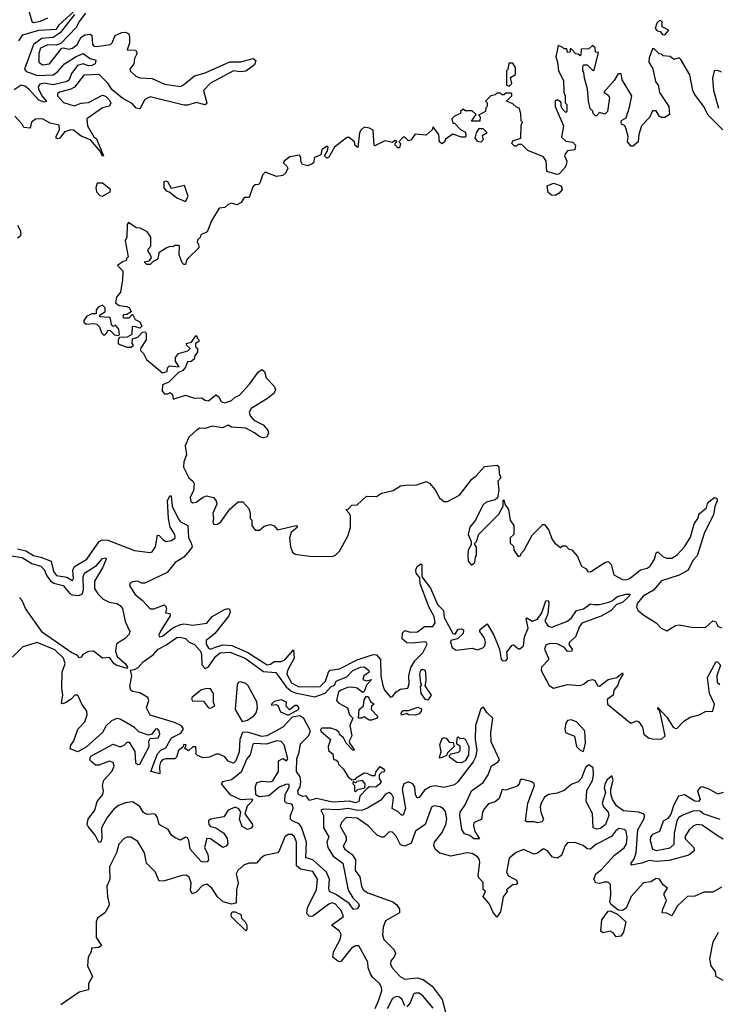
# Model space of a CAD drawing. Extents: x 2472589 to 2662339, y 701009 to 849030.
# Tile 333 of 406: x 2608467 to 2612417, y 740838 to 746405. Entities that reach past the tile are written whole.
import ezdxf

# ---------------------------------------------------------------- set-up
doc = ezdxf.new("R2010")
doc.units = 0

msp = doc.modelspace()

# ---------------------------------------------------------------- linework, layer by layer
at = {"layer": '0CON05XD'}
for points in [[(2608838.6, 746441.4), (2608803.2, 746395), (2608787, 746363), (2608699.4, 746270.6), (2608675, 746261.9), (2608625, 746262.7), (2608585, 746244.3), (2608573.9, 746213.9), (2608574.2, 746165), (2608595, 746149.2), (2608635, 746155.8), (2608705, 746243.3), (2608715, 746246.2), (2608745, 746238.9), (2608765, 746244.6), (2608792.2, 746265), (2608814.6, 746305.4), (2608835, 746318.5), (2608865, 746322.5), (2608875, 746316.7), (2608877.8, 746265), (2608886.2, 746255), (2608902.6, 746252.6), (2608980, 746265), (2608990, 746275), (2609006.7, 746315), (2609045, 746332.5), (2609064.1, 746334.1), (2609083.3, 746325), (2609086.9, 746306.9), (2609086.9, 746273.1), (2609074.3, 746234.3), (2609122, 746232), (2609130.8, 746215), (2609116, 746185), (2609112, 746155), (2609088.8, 746125), (2609092, 746115), (2609124.2, 746085), (2609145, 746075.6), (2609215, 746071.8), (2609285, 746040), (2609375, 746028.2), (2609393.6, 746036.4), (2609455, 746087.1), (2609515, 746105.4), (2609654, 746166), (2609716.8, 746166.8), (2609785.8, 746185.8), (2609801.2, 746175), (2609795, 746150), (2609745, 746113.8), (2609715, 746110), (2609674.7, 746115.3), (2609545, 746045.5), (2609506.2, 746005), (2609523.8, 745935), (2609515.7, 745924.3), (2609465, 745937.3), (2609418.2, 745921.8), (2609395, 745920.9), (2609205, 745969.7), (2609175, 745953.3), (2609145, 745901.2), (2609125, 745905.6), (2609101.7, 745931.7), (2609049.2, 745959.2), (2608989.2, 746009.2), (2608965, 746045.7), (2608915.7, 746095), (2608829.1, 746090.9), (2608776.4, 746023.6), (2608755, 746011.5), (2608692, 745995), (2608680, 745985), (2608681.1, 745975), (2608715, 745937.3), (2608775, 745917.9), (2608815, 745932.2), (2608855, 745937.1), (2608935, 745977.5), (2608951.7, 745971.7), (2608972, 745952), (2608981.2, 745935), (2608974.2, 745915.8), (2608935, 745905.8), (2608846.2, 745843.8), (2608850.8, 745805), (2608885, 745743.3), (2608901.7, 745731.7), (2608940, 745635), (2608935, 745634), (2608922, 745662), (2608866.6, 745726.6), (2608815, 745747.1), (2608770, 745780), (2608755, 745782.1), (2608719.4, 745770.6), (2608693.3, 745735), (2608685, 745730.8), (2608673.3, 745735), (2608672, 745745), (2608691.4, 745785), (2608689.5, 745809.5), (2608639.6, 745819.6), (2608595, 745843.8), (2608555, 745842), (2608532.9, 745825), (2608525, 745792.5), (2608490, 745795), (2608480, 745815), (2608438.9, 745858.9)], [(2608461.3, 746285), (2608485, 746320), (2608574.8, 746345.2), (2608675, 746351.4), (2608688.9, 746375), (2608770, 746450)], [(2608776.5, 746435), (2608695, 746331.5), (2608655.8, 746305), (2608591.8, 746298.2), (2608545.5, 746264.5), (2608494.6, 746125), (2608503, 746113), (2608525, 746104.1)], [(2608518.6, 746455), (2608534.4, 746395), (2608545, 746389.5), (2608585, 746396.8), (2608625, 746415.6)], [(2612115, 746320), (2612137.5, 746345), (2612100, 746365), (2612100, 746395), (2612085, 746400), (2612070, 746385), (2612060, 746355), (2612071.7, 746341.7), (2612088.3, 746338.3), (2612101.7, 746321.7), (2612115, 746320)], [(2608525, 746104.1), (2608565, 746090.3), (2608655, 746093.2), (2608679.5, 746110.5), (2608720, 746155), (2608785, 746197.5), (2608825, 746213.3), (2608865, 746185.6), (2608897, 746177), (2608893.8, 746155), (2608875, 746145.8), (2608855, 746144.7), (2608824.6, 746154.6), (2608793.5, 746146.5), (2608758.9, 746101.1), (2608746.1, 746065), (2608734.1, 746055.9), (2608655, 746037.5), (2608605, 746045.9), (2608580.4, 746039.6), (2608571.8, 746025), (2608572.8, 746012.8), (2608593.3, 745973.3), (2608618.3, 745941.7), (2608605, 745938.6), (2608575, 745949.5), (2608520.3, 746010.3), (2608495, 746029.6), (2608475, 746035.4), (2608435, 746007.8)], [(2612442, 745782), (2612358, 745868), (2612335, 745913.8), (2612283, 745983), (2612272, 746005), (2612255, 746092.5), (2612205, 746180), (2612195, 746190), (2612165, 746180), (2612145, 746197.5), (2612105, 746200), (2612095, 746210), (2612081.7, 746211.7), (2612055, 746240), (2612045, 746240), (2612025, 746190), (2612023.8, 746165), (2612046.4, 746126.4), (2612061.2, 746055), (2612076.7, 746035), (2612085, 745992.5), (2612137.5, 745915), (2612141.7, 745868.3), (2612115, 745852.5), (2612095, 745852.5), (2612085, 745857.5), (2612065, 745890), (2612045, 745890), (2612028.3, 745851.7), (2611983.3, 745805), (2611966.7, 745755), (2611963.3, 745715), (2611935, 745690), (2611925, 745690), (2611903.3, 745715), (2611906.7, 745745), (2611893.6, 745793.6), (2611886.4, 745806.4), (2611870, 745815), (2611867.5, 745825), (2611870, 745835), (2611895, 745850), (2611915, 745910), (2611927.5, 745975), (2611873.3, 746065), (2611868.3, 746098.3), (2611850.7, 746099.3), (2611828.3, 746061.7), (2611770, 745995), (2611795, 745977.5), (2611802.5, 745965), (2611790, 745885), (2611775, 745870), (2611745, 745880), (2611728.3, 745861.7), (2611721.7, 745861.7), (2611710, 745875), (2611708.3, 745888.3), (2611693, 745903), (2611682.5, 745945), (2611677.5, 746015), (2611660, 746075), (2611657, 746107), (2611650, 746115), (2611650, 746135), (2611655, 746150), (2611675, 746150), (2611705, 746120), (2611715, 746120), (2611740, 746220), (2611721.7, 746221.7), (2611720, 746245), (2611705, 746260), (2611685, 746240), (2611641.7, 746238.3), (2611640, 746205), (2611635, 746200), (2611625, 746210), (2611611.7, 746211.7), (2611585, 746240), (2611580, 746240), (2611578.3, 746221.7), (2611565, 746220), (2611560, 746240), (2611545, 746240), (2611538.3, 746248.3), (2611511.7, 746258.3), (2611497.5, 746195), (2611507.5, 746165), (2611512.5, 746115), (2611541.7, 746061.7), (2611542.5, 745995), (2611550, 745975), (2611550, 745935), (2611560, 745925), (2611560, 745885), (2611555, 745880), (2611535, 745900), (2611527.5, 745915), (2611528.3, 745938.3), (2611505, 745952.5), (2611493.8, 745946.2), (2611494.2, 745915), (2611541.2, 745805), (2611530.6, 745740.6), (2611555, 745718.8), (2611595, 745712.5), (2611610, 745695), (2611605, 745670), (2611565, 745663.3), (2611550, 745645), (2611546.7, 745635), (2611560, 745605), (2611557, 745583), (2611547.5, 745565), (2611515, 745532.5), (2611505, 745530), (2611447, 745547), (2611443.3, 745605), (2611428.8, 745628.8), (2611340, 745665), (2611305, 745700), (2611285, 745700), (2611275, 745690), (2611265, 745690), (2611250, 745705), (2611255, 745720), (2611300, 745735), (2611301.7, 745808.3)], [(2611235, 746030), (2611250, 746045), (2611241.7, 746078.3), (2611270, 746095), (2611270, 746135), (2611255, 746160), (2611231.7, 746158.3), (2611227.5, 746122.5), (2611220, 746115), (2611220, 746035), (2611235, 746030)], [(2612435, 746107.5), (2612415, 746117.5), (2612393.3, 746115), (2612384.3, 746075), (2612388.8, 746005), (2612417.1, 745905)], [(2611301.7, 745808.3), (2611310, 745825), (2611303, 745833), (2611300, 745875), (2611290, 745905), (2611275, 745910), (2611255, 745930), (2611220, 745945), (2611250, 745975), (2611250, 745985), (2611245, 745990), (2611215, 745990), (2611205, 745980), (2611195, 745980), (2611185, 745990), (2611165, 745990), (2611155, 745980), (2611130, 745975), (2611100, 745945), (2611110, 745935), (2611110, 745915), (2611103, 745907), (2611100, 745885), (2611060, 745865), (2611070, 745855), (2611068.3, 745831.7), (2611021.7, 745831.7), (2611048.3, 745868.3), (2611025, 745890), (2610985, 745890), (2610975, 745900), (2610960, 745885), (2610960, 745875), (2610925, 745860), (2610910, 745845), (2610915, 745820), (2610925, 745820), (2610960, 745785), (2610988.3, 745768.3), (2610990, 745745), (2610985, 745740), (2610965, 745740), (2610915, 745757.5), (2610875, 745730), (2610868.3, 745711.7), (2610853, 745703), (2610840, 745715), (2610837.5, 745755), (2610805, 745800), (2610798.3, 745781.7), (2610765, 745752.5), (2610703, 745757), (2610680, 745725), (2610665, 745720), (2610645, 745740), (2610635, 745740), (2610610, 745715), (2610620, 745705), (2610615, 745680), (2610605, 745680), (2610590, 745695), (2610590, 745705), (2610600, 745715), (2610595, 745720), (2610585, 745720), (2610575, 745710), (2610530.7, 745719.3), (2610475, 745692.5), (2610470, 745695), (2610465, 745780), (2610445, 745792.5), (2610415, 745796.7), (2610397, 745783), (2610387.5, 745765), (2610378.3, 745681.7), (2610363, 745693), (2610360, 745715), (2610325, 745740), (2610315, 745737.5), (2610247.5, 745685), (2610215, 745627.5), (2610202.5, 745622.5), (2610190, 745635), (2610207, 745663), (2610210, 745685), (2610205, 745690), (2610175, 745670), (2610169.3, 745640.7), (2610133.3, 745626.7), (2610127.5, 745595), (2610120.8, 745589.2), (2610095, 745578.9), (2610065, 745586), (2610055.8, 745605), (2610056.7, 745626.7), (2610048.3, 745638.3), (2609995, 745630), (2609961.2, 745605), (2609956.7, 745595), (2609977.6, 745577.6), (2609982.5, 745565), (2609970.9, 745539.1), (2609955, 745523.3), (2609918.3, 745518.3), (2609855, 745542.5), (2609840, 745525), (2609825, 745480), (2609817, 745473), (2609798.3, 745471.7), (2609785, 745460), (2609765, 745400), (2609735, 745400), (2609719.3, 745370.7), (2609695, 745357.5), (2609665, 745367.5), (2609645, 745360), (2609627, 745343), (2609595, 745340), (2609551.7, 745268.3), (2609526.7, 745205), (2609491.7, 745188.3), (2609487, 745173), (2609471.7, 745158.3), (2609470, 745145), (2609477, 745137), (2609480, 745115), (2609420.7, 745059.3), (2609410, 745045), (2609405, 745020), (2609395, 745020), (2609385, 745030), (2609367.5, 745075), (2609370, 745125), (2609365, 745127.5), (2609342.5, 745127.5), (2609335, 745120), (2609315, 745122.5), (2609295, 745113.3), (2609253.6, 745086.4), (2609248.3, 745051.7), (2609221.7, 745038.3), (2609205, 745020), (2609185, 745020), (2609170, 745035), (2609198.3, 745041.7), (2609211.7, 745058.3), (2609205, 745080), (2609192.5, 745095), (2609193, 745107), (2609207.5, 745125), (2609207.5, 745175), (2609187.5, 745205), (2609175, 745213.3), (2609147, 745227), (2609125, 745227.5), (2609081.7, 745258.3), (2609073.6, 745246.4), (2609072.5, 745175), (2609063.3, 745155), (2609080, 745065), (2609070, 745055), (2609068.3, 745041.7), (2609051.7, 745038.3), (2609020, 745015), (2609050, 744985), (2609047.5, 744935), (2609037.5, 744865), (2609013.8, 744836.2), (2609007.5, 744805), (2609028.3, 744788.3), (2609073, 744783), (2609087.5, 744775), (2609097.5, 744752.5), (2609071.7, 744738.3), (2609053, 744737), (2609050, 744725), (2609055, 744720), (2609085, 744720), (2609105, 744740), (2609120, 744710), (2609146.4, 744696.4), (2609157, 744673), (2609145, 744660), (2609115, 744670), (2609101.7, 744668.3), (2609100, 744625), (2609075, 744610), (2609031.7, 744608.3), (2609022.5, 744595), (2609023, 744573), (2609073, 744553), (2609097, 744553), (2609110, 744565), (2609102.5, 744575), (2609105, 744600), (2609135, 744610), (2609161.7, 744638.3), (2609175, 744640), (2609181.7, 744631.7), (2609182.5, 744595), (2609150, 744545), (2609150, 744535), (2609167, 744517), (2609183.6, 744483.6), (2609275, 744407.5), (2609300, 744415), (2609303, 744437), (2609313, 744447), (2609368.3, 744441.7), (2609347.5, 744475), (2609347.5, 744495), (2609365, 744516.7), (2609417, 744533), (2609430, 744545), (2609410, 744565), (2609410, 744575), (2609438.3, 744581.7), (2609461.7, 744618.3), (2609468.3, 744618.3), (2609470, 744605), (2609480, 744595), (2609480, 744585), (2609460, 744575), (2609460, 744555), (2609472.5, 744545), (2609472.5, 744525), (2609457.5, 744505), (2609452.5, 744485), (2609437, 744473), (2609415, 744470), (2609405, 744440), (2609388.3, 744421.7), (2609365, 744410), (2609310, 744355), (2609275, 744340), (2609272.5, 744305), (2609285, 744290), (2609305, 744290), (2609317, 744297), (2609330, 744285), (2609335, 744260), (2609405, 744282.5), (2609454.2, 744264.2), (2609495, 744266.7), (2609515, 744253.8), (2609535, 744250), (2609575, 744283.8), (2609590, 744275), (2609605, 744246.2), (2609625, 744238.8), (2609665, 744251.2), (2609685, 744271.2), (2609708.8, 744281.2), (2609766.1, 744343.9), (2609815, 744412.5), (2609835, 744427.5), (2609850, 744415), (2609859.3, 744379.3), (2609905, 744332.5), (2609913.3, 744315), (2609905.9, 744294.1), (2609867.3, 744262.7), (2609775, 744206.2), (2609763.8, 744185), (2609770, 744165), (2609790.5, 744140.5), (2609844.1, 744114.1), (2609870, 744085), (2609872.5, 744065), (2609862.5, 744045), (2609845, 744041.2), (2609825, 744046), (2609795, 744070), (2609745, 744096), (2609665, 744101.2), (2609645, 744112.5), (2609613, 744097), (2609555, 744106), (2609515.9, 744094.1), (2609485, 744095.7), (2609466.7, 744085), (2609423.8, 744045), (2609402.9, 743995), (2609410, 743945), (2609393.8, 743905), (2609393.3, 743875), (2609422.5, 743815), (2609446.4, 743796.4), (2609453, 743783), (2609449.3, 743740.7), (2609430, 743705), (2609435, 743680), (2609445, 743673.3), (2609465, 743676.7), (2609503.9, 743706.1), (2609523, 743713), (2609563.3, 743703.3), (2609577.5, 743685), (2609581.2, 743665), (2609558, 743615), (2609562.5, 743585), (2609558.8, 743565), (2609565, 743551.2), (2609585, 743552.5), (2609603.8, 743565), (2609655, 743636.7), (2609701.7, 743678.3), (2609728.3, 743678.3), (2609761.7, 743641.7), (2609770, 743615), (2609770, 743585), (2609780, 743575), (2609780, 743545), (2609798.3, 743518.3), (2609821.7, 743518.3), (2609848.3, 743541.7), (2609885, 743550), (2609905, 743542.5), (2609925, 743521.2), (2610030, 743545), (2610036.7, 743535), (2610002.5, 743505), (2609992.5, 743475), (2609997.5, 743425), (2610010, 743395), (2610025, 743382.5), (2610105, 743372.5), (2610235, 743370), (2610255, 743380), (2610275, 743400), (2610322.5, 743485), (2610337, 743533), (2610337, 743597), (2610330, 743615), (2610310, 743635), (2610325, 743640), (2610345, 743660), (2610375, 743662.5), (2610428.3, 743711.7), (2610485, 743710), (2610512.5, 743727.5), (2610577.9, 743742.1), (2610620.7, 743769.3), (2610665, 743776), (2610706.1, 743773.9), (2610765, 743793.3), (2610783.3, 743785), (2610816.4, 743746.4), (2610840.7, 743700.7), (2610865, 743680), (2610885, 743680), (2610953, 743717), (2611023.6, 743806.4), (2611046.4, 743823.6), (2611095, 743878), (2611165.9, 743885.9), (2611176.7, 743875), (2611178.3, 743838.3), (2611187.5, 743815), (2611170, 743795), (2611176.7, 743745), (2611168.3, 743701.7), (2611155, 743690), (2611103.3, 743676.7), (2611085, 743660), (2611043.3, 743575), (2611012.5, 743535), (2611003.3, 743495), (2611020, 743455), (2611020, 743435), (2611002.5, 743405), (2611000, 743375), (2611003, 743343), (2611021.7, 743321.7), (2611040, 743335), (2611043, 743367), (2611050, 743375), (2611050, 743425), (2611040, 743435), (2611040, 743445), (2611050, 743455), (2611063, 743497), (2611175, 743610), (2611200, 743655), (2611200, 743685), (2611205, 743690), (2611210, 743665), (2611230, 743635), (2611240, 743575), (2611260, 743545), (2611260, 743495), (2611240, 743475), (2611240, 743445), (2611258.3, 743428.3), (2611260, 743405), (2611285, 743370), (2611300, 743375), (2611300, 743385), (2611320, 743405), (2611365, 743490), (2611425, 743550), (2611435, 743550), (2611458.3, 743518.3), (2611475, 743470), (2611492.5, 743445), (2611525, 743420), (2611535, 743430), (2611555, 743430), (2611571.7, 743411.7), (2611588.3, 743408.3), (2611620.7, 743370.7), (2611643.3, 743315), (2611669.3, 743299.3), (2611680, 743285), (2611695, 743282.5), (2611775, 743336.2), (2611795, 743341.2), (2611810.8, 743325), (2611825.7, 743265.7), (2611875, 743240), (2611895, 743237.1), (2611915, 743244.6), (2611954.7, 743275.3), (2611976, 743294), (2612015, 743304.2), (2612031.2, 743315), (2612056.5, 743355), (2612065, 743390), (2612074, 743396), (2612105, 743368.1), (2612125, 743359.6), (2612155, 743360.4), (2612185, 743380), (2612225.4, 743425), (2612260.4, 743479.6), (2612280.8, 743555), (2612300.8, 743585), (2612308.5, 743611.5), (2612350, 743645), (2612355, 743667.5), (2612365, 743680), (2612395, 743702.5), (2612408, 743698), (2612411.2, 743685), (2612397.3, 743652.7), (2612389.2, 743605), (2612339.1, 743505), (2612297.1, 743372.9), (2612273.6, 743346.4), (2612246.5, 743293.5), (2612195, 743263.6), (2612095, 743233.1), (2612050.3, 743179.7), (2611992.3, 743145), (2611958.9, 743105), (2611954.2, 743084.2), (2611963.8, 743065), (2611995, 743038.6), (2612065.8, 742995)], [(2611075, 745712.5), (2611057, 745717), (2611042.5, 745735), (2611050, 745765), (2611065, 745790), (2611085, 745790), (2611110, 745765), (2611081.7, 745748.3), (2611087.5, 745725), (2611075, 745712.5)], [(2609405, 745377.5), (2609420, 745405), (2609398.3, 745468.3), (2609325, 745450), (2609305, 745487.5), (2609295, 745492.5), (2609281.7, 745488.3), (2609282.5, 745455), (2609295, 745437.5), (2609315, 745430), (2609355, 745397.5), (2609405, 745377.5)], [(2608935, 745406.7), (2608945, 745412.5), (2608978.3, 745431.7), (2608980, 745445), (2608935, 745480), (2608905, 745480), (2608897.5, 745455), (2608901.7, 745431.7), (2608920.5, 745410.5), (2608935, 745406.7)], [(2611495, 745411.2), (2611473, 745413), (2611455, 745427.5), (2611450, 745465), (2611485, 745480), (2611527.5, 745465), (2611533.3, 745445), (2611516.7, 745425), (2611495, 745411.2)], [(2608455, 745242.5), (2608468.8, 745215), (2608473.3, 745195), (2608468.3, 745181.7), (2608455, 745170)], [(2609025, 744620), (2609030, 744625), (2609027.5, 744655), (2609008.3, 744678.3), (2608995, 744670), (2608985, 744680), (2608980, 744715), (2608971.7, 744721.7), (2608920, 744725), (2608920, 744735), (2608950, 744755), (2608950, 744775), (2608935, 744790), (2608910.7, 744779.3), (2608898.3, 744761.7), (2608898.3, 744741.7), (2608875, 744742.5), (2608845, 744727.5), (2608830, 744705), (2608830, 744695), (2608843, 744683), (2608885, 744687.5), (2608903, 744683), (2608918.3, 744668.3), (2608930, 744635), (2608945, 744620), (2608960, 744635), (2608965, 744650), (2608978.3, 744648.3), (2609003.3, 744623.3), (2609025, 744620)], [(2608586.9, 743366.9), (2608644.1, 743344.1), (2608658.2, 743285), (2608675, 743263.1), (2608732.3, 743252.3), (2608765, 743233.3), (2608770, 743245), (2608766.6, 743293.4), (2608777, 743313), (2608846.9, 743355), (2608915.9, 743454.1), (2608933.8, 743465), (2608965, 743462), (2609115, 743403.4), (2609205, 743392.1), (2609215, 743395.5), (2609234, 743425), (2609245, 743490), (2609255, 743488.8), (2609275.4, 743465.4), (2609295, 743455.5), (2609325, 743459.5), (2609345.4, 743475), (2609344.6, 743495), (2609317.7, 743535), (2609307.3, 743585), (2609302.7, 743685), (2609315, 743713.8), (2609322.5, 743712.5), (2609328.8, 743655), (2609365, 743580), (2609375.8, 743565.8), (2609417.3, 743545), (2609421.4, 743475), (2609436.7, 743446.7), (2609441.9, 743425), (2609429.5, 743405), (2609393.8, 743366.2), (2609345.6, 743335), (2609300.7, 743279.3), (2609175, 743220), (2609155, 743220), (2609135, 743230), (2609103.6, 743226.4), (2609090.7, 743219.3), (2609087.5, 743205), (2609117, 743157), (2609161.7, 743121.7), (2609203.9, 743073.9), (2609225, 743074), (2609285, 743095.8), (2609291.2, 743091.2), (2609295.9, 743074.1), (2609291.7, 743051.7), (2609315, 743046.7), (2609318.1, 743035), (2609262.2, 742947.8), (2609253.5, 742925), (2609257.5, 742915), (2609275, 742918.8), (2609333.2, 742966.8), (2609375, 742985.9), (2609395, 742988.8), (2609445, 742980.8), (2609525, 742993.6), (2609555, 743030.8), (2609625, 743070.5), (2609645, 743075.8), (2609652, 743072), (2609657.5, 743055), (2609650, 743035), (2609570, 742935), (2609520.3, 742895), (2609520.5, 742875), (2609535, 742851.5), (2609546.2, 742846.2), (2609572.9, 742857.1), (2609615, 742870.2), (2609666.6, 742866.6), (2609756.9, 742826.9), (2609865, 742757.7), (2609885, 742761.9), (2609905, 742777.1), (2609945, 742777.1), (2609965, 742784.7), (2610015, 742842), (2610018.3, 742795), (2609980.2, 742725), (2609977.5, 742705), (2610004, 742655), (2610045, 742633.5), (2610165, 742634), (2610195, 742665.9), (2610213.2, 742716.8), (2610222.8, 742727.2), (2610275, 742734), (2610374, 742786), (2610465, 742815.4), (2610485, 742813.1), (2610507.2, 742787.2), (2610509.5, 742695), (2610520, 742640), (2610528.8, 742615), (2610562.5, 742575), (2610575, 742577.5), (2610596.1, 742603.9), (2610620.6, 742619.4), (2610660.6, 742625), (2610669.1, 742649.1), (2610667.4, 742695), (2610677.8, 742742.2), (2610700.7, 742779.3), (2610746.7, 742825), (2610770, 742875), (2610765.6, 742885), (2610755, 742887.6), (2610685, 742879.5), (2610655, 742882.6), (2610629.7, 742905), (2610631.8, 742938.2), (2610645, 742950.9), (2610675, 742942.8), (2610715.7, 742944.3), (2610755, 742974.5), (2610802.9, 742975), (2610816.7, 742995), (2610810.4, 743030.4), (2610782.2, 743082.2), (2610731, 743215), (2610728.9, 743248.9), (2610708, 743275), (2610707.3, 743295), (2610715, 743312.9), (2610735, 743328.6), (2610740, 743325), (2610740.8, 743255), (2610790.1, 743190.1), (2610829, 743099), (2610862.8, 743065), (2610867.4, 743025), (2610915, 742934), (2610929.2, 742930.8), (2610945, 742958.5), (2610965, 742960.5), (2610976.2, 742955), (2610974, 742935), (2610942.5, 742905), (2610905, 742895.8), (2610901.9, 742885), (2610912.5, 742855), (2610935, 742839.6), (2611025, 742851.9), (2611055, 742842.9), (2611085, 742853.1), (2611097.1, 742865), (2611100.4, 742885), (2611095, 742908.8), (2611068, 742945), (2611068, 742955), (2611109.5, 742989.5), (2611146.7, 742925), (2611179.5, 742845), (2611188.6, 742788.6), (2611195, 742781.2), (2611215, 742780), (2611225, 742792.5), (2611220.5, 742829.5), (2611250.7, 742869.3), (2611259.7, 742869.7), (2611287.5, 742847.5), (2611295, 742847.3), (2611316.1, 742865), (2611321.2, 742915), (2611340.8, 742965), (2611330.3, 743019.7), (2611335, 743024), (2611365, 743004), (2611394.1, 743015.9), (2611418.5, 743051.5), (2611441.2, 743118.8), (2611455, 743122), (2611458.6, 743108.6), (2611453.2, 743045), (2611436.2, 743005), (2611455, 742975.3), (2611475, 742970.2), (2611565, 743004.1), (2611586.7, 743023.3), (2611615, 743065.3), (2611655, 743074.1), (2611695, 743102.5), (2611715, 743098.5), (2611745, 743098), (2611798.4, 743111.6), (2611819.5, 743120.5), (2611846.2, 743143.8), (2611895, 743157.3), (2611917.7, 743157.7), (2611912.5, 743145), (2611875, 743110), (2611841.6, 743098.4), (2611810.4, 743065), (2611755, 743031.8), (2611645, 742992.7), (2611632.2, 742975), (2611609.5, 742915), (2611575.4, 742885), (2611572.2, 742872.2), (2611590, 742845), (2611589.2, 742835), (2611565, 742832.5), (2611547.5, 742855), (2611505, 742876.4), (2611465, 742877.7), (2611440.8, 742869.2), (2611434.2, 742845), (2611457.1, 742795), (2611456.2, 742785), (2611417.5, 742745), (2611415.4, 742725), (2611461.2, 742641.2), (2611485.3, 742625.3), (2611565, 742645.2), (2611635, 742640.7), (2611655, 742648), (2611680.4, 742669.6), (2611704.6, 742674.6), (2611719.2, 742669.2), (2611735, 742638.9), (2611745, 742636.4), (2611794.8, 742675.2), (2611843.5, 742686.5), (2611875, 742711.2), (2611877.8, 742702.2), (2611858.1, 742671.9), (2611848.2, 742641.8), (2611825.4, 742615), (2611822.9, 742585), (2611788.8, 742561.2), (2611790.9, 742535), (2611915, 742432.5), (2611925, 742428.2), (2611955, 742440.9), (2611965, 742437.1), (2611988.4, 742405), (2611995.4, 742365), (2612022.5, 742345), (2612045, 742339.1), (2612095, 742337.7), (2612115.9, 742355), (2612089.6, 742479.6), (2612083, 742503), (2612074.4, 742505), (2612074.4, 742515.6), (2612125, 742460.6), (2612161.1, 742405), (2612175, 742396.7), (2612185, 742398.5), (2612221.6, 742438.4), (2612258.4, 742461.6), (2612308.1, 742475), (2612345, 742493.8), (2612385.4, 742495), (2612396.2, 742535), (2612367.5, 742595), (2612355.8, 742685), (2612404.4, 742775.6), (2612415, 742771.9), (2612428.8, 742755), (2612408.1, 742695), (2612409.5, 742659.5), (2612425, 742646.2)], [(2608405, 743375.5), (2608480, 743365), (2608535, 743329.7), (2608585.6, 743315), (2608605, 743296.7), (2608619.9, 743259.9), (2608641.4, 743231.4), (2608658.7, 743218.7), (2608713.3, 743205), (2608750.4, 743160.4), (2608763.7, 743153.7), (2608800.7, 743149.3), (2608821.6, 743158.4), (2608826.5, 743183.5), (2608824.7, 743255), (2608833.8, 743275), (2608900.6, 743319.4), (2608935, 743358.6), (2608953, 743363), (2608956.2, 743355), (2608935.6, 743305), (2608889.4, 743230.6), (2608888.9, 743188.9), (2608908.1, 743158.1), (2608938.3, 743128.3), (2608971.7, 743111.7), (2609015, 743104.4), (2609035, 743092.5), (2609048.6, 743075), (2609063.1, 743003.1), (2609088.8, 742945), (2609085, 742930), (2609063, 742907), (2609013.6, 742876.4), (2609008, 742835), (2609018.6, 742805), (2609065, 742762.2), (2609076.7, 742745), (2609073.6, 742736.4), (2609012, 742755), (2608998, 742765), (2608975, 742798.8), (2608935, 742795.8), (2608884.4, 742834.4), (2608855, 742831.9), (2608824.3, 742815.7), (2608815, 742800), (2608805, 742797.5), (2608791.9, 742811.9), (2608760.6, 742825), (2608595, 742939.4), (2608499.1, 743075), (2608480.8, 743120.8), (2608465, 743138.5)], [(2608455, 743413.8), (2608501.5, 743401.5), (2608545, 743374.7), (2608586.9, 743366.9)], [(2612065.8, 742995), (2612094.5, 742964.5), (2612125, 742950), (2612175, 742979.2), (2612195, 742982.9), (2612265, 742970), (2612345, 742968.8), (2612385, 743006.7), (2612401.7, 743001.7), (2612415, 742976.7), (2612435, 742965.8)], [(2611751.3, 741831.3), (2611727.5, 741827.5), (2611710, 741835), (2611705, 741916.7), (2611670, 741985), (2611672.8, 742047.2), (2611705, 742102.5), (2611711.8, 742135), (2611708.5, 742175), (2611685, 742192), (2611665, 742176.7), (2611643.3, 742116.7), (2611625, 742095.7), (2611585, 742081.1), (2611545, 742046.9), (2611505, 742030.8), (2611458.8, 742025), (2611435, 742010), (2611415, 741976), (2611410, 741955), (2611413.3, 741925), (2611428.8, 741885), (2611421.2, 741868.8), (2611395, 741864.2), (2611375, 741870), (2611335, 741868.8), (2611326.7, 741875), (2611339.1, 741975), (2611377.3, 742075), (2611375.4, 742085), (2611362.5, 742095), (2611305, 742110.8), (2611295.7, 742104.3), (2611291.5, 742085), (2611279.1, 742070.9), (2611215, 742048.8), (2611195, 742052.5), (2611178.3, 742001.7), (2611155, 741981.9), (2611118.3, 741971.7), (2611094.4, 741945), (2611084.4, 741925), (2611077.1, 741882.9), (2611035, 741866.7), (2611032.9, 741847.1), (2611040.8, 741815), (2611065.8, 741774.2), (2611035, 741774.3), (2611011.9, 741791.9), (2610982.1, 741802.1), (2610966.8, 741826.8), (2610955.5, 741905), (2610957.8, 741925), (2610986, 741965), (2611021.4, 742045), (2611087.2, 742092.8), (2611115.2, 742134.8), (2611134.1, 742185.9), (2611171.7, 742208.3), (2611178.9, 742221.1), (2611131.7, 742321.7), (2611130.6, 742375), (2611141.8, 742455), (2611108.3, 742488.3), (2611088.3, 742518.3), (2611075, 742509.2), (2611044.7, 742415), (2611041.9, 742335), (2611050.8, 742275), (2611043.5, 742235), (2611031.6, 742208.4), (2610944.8, 742095.2), (2610925, 742078.7), (2610865, 742064.6), (2610815, 742073.1), (2610788.3, 742068.3), (2610755, 742048.5), (2610725, 742008.1), (2610715, 742004.3), (2610705, 742023.3), (2610700.7, 742065), (2610690, 742085), (2610665, 742095.6), (2610638.7, 742085), (2610628.9, 742055), (2610647.3, 741945), (2610635, 741908), (2610625, 741907.5), (2610606.3, 741926.3), (2610572.5, 741945), (2610580, 742005), (2610570.4, 742025), (2610555, 742034.6), (2610535, 742026.9), (2610507.7, 741992.3), (2610433.6, 741946.4), (2610405, 741935.2), (2610374.4, 741934.4), (2610325, 741945.9), (2610265, 741937.2), (2610185, 741942.1), (2610168.6, 741935), (2610184.1, 741905), (2610184.8, 741834.8), (2610214.5, 741785), (2610203.2, 741755), (2610208.4, 741725), (2610240, 741675), (2610293.1, 741635), (2610323.4, 741483.4), (2610349.6, 741439.6), (2610381.7, 741408.3), (2610386, 741395), (2610375, 741377.5), (2610355, 741374.3), (2610328.7, 741408.7), (2610257.5, 741457.5), (2610219.2, 741475), (2610214.6, 741494.6), (2610219.3, 741545), (2610201.3, 741585), (2610125, 741654.7), (2610085.4, 741665.4), (2610088.6, 741755), (2610060.3, 741840.3), (2610047.6, 741857.6), (2610007.1, 741875), (2609998.1, 741885), (2609997.1, 741905), (2610013.1, 741945), (2610010.3, 741960.3), (2610005, 741970), (2609975.6, 741975.6), (2609965.5, 741985.5), (2609968.2, 742025), (2609990.9, 742065), (2609990.5, 742080.5), (2609975, 742082.5), (2609933.8, 742066.2), (2609875, 742016.5), (2609820.8, 742010.8), (2609801.7, 742021.7), (2609800.3, 742069.7), (2609807.3, 742092.7), (2609835, 742100), (2609885, 742096), (2609897.9, 742102.1), (2609929.5, 742155), (2609930, 742215), (2609955, 742228), (2609975, 742213.8), (2609983.3, 742225), (2609961.1, 742305), (2609945, 742323.1), (2609917.9, 742327.9), (2609861.7, 742308.3), (2609795, 742312.5), (2609785, 742308), (2609770.6, 742249.4), (2609750.6, 742225), (2609719.3, 742150.7), (2609665, 742107.5), (2609614.2, 742095.8), (2609606.7, 742085), (2609655, 742023.8), (2609715, 741996), (2609775, 742000), (2609782.5, 741995), (2609780, 741985), (2609751.9, 741958.1), (2609740, 741915), (2609782.5, 741855), (2609783.3, 741845), (2609775, 741833.8), (2609755, 741826.2), (2609725, 741843.3), (2609708.8, 741885), (2609716.7, 741925), (2609705, 741943.8), (2609685, 741952), (2609646.2, 741935), (2609621.7, 741898.3), (2609545, 741883.8), (2609534.2, 741875), (2609536.2, 741855), (2609545, 741844), (2609575, 741835.8), (2609620, 741805), (2609640, 741775), (2609643.8, 741745), (2609635, 741731.2), (2609615, 741724), (2609545, 741774), (2609525, 741776.2), (2609511.9, 741725), (2609530.8, 741685), (2609533.3, 741655), (2609526.2, 741643.8), (2609505, 741642), (2609493.3, 741645), (2609475, 741663.8), (2609430, 741715), (2609423.3, 741765), (2609415, 741780), (2609405, 741782.5), (2609375, 741766.7), (2609345, 741778.8), (2609324.4, 741794.4), (2609306.7, 741826.7), (2609254.3, 741854.3), (2609245.8, 741895), (2609235, 741911.2), (2609225, 741915.8), (2609191.2, 741911.2), (2609175, 741917.5), (2609164, 741925), (2609145, 741956), (2609105, 741983.3), (2609065, 741977.8), (2609025, 741962.3), (2608999, 741941), (2608960.9, 741895), (2608930, 741835), (2608931.4, 741775), (2608925, 741756.7), (2608913.6, 741753.6), (2608893.6, 741793.6), (2608853.4, 741843.4), (2608848.6, 741855), (2608853.1, 741885), (2608891.4, 741935), (2608904.4, 741985), (2608937.3, 742025), (2608941.1, 742045), (2608934.6, 742075.4), (2608941.8, 742105), (2608987.8, 742155), (2609000.5, 742185), (2608995.4, 742205.4), (2608975, 742212.9), (2608915, 742190.6), (2608895, 742189.2), (2608866.2, 742215), (2608862.5, 742225), (2608868.8, 742241.2), (2608995, 742309.2), (2609035, 742294.2), (2609057.3, 742302.7), (2609075, 742320), (2609085, 742320), (2609117, 742267), (2609121.9, 742205), (2609135, 742192.9), (2609145, 742196), (2609198.6, 742295), (2609197.5, 742325), (2609205, 742340), (2609250, 742345), (2609259.2, 742365), (2609255.8, 742385), (2609245, 742395.7), (2609235, 742393.3), (2609213.8, 742366.2), (2609195, 742360), (2609139.3, 742379.3), (2609115, 742402.5), (2609035, 742450), (2609015, 742453.3), (2608985, 742440), (2608955, 742412.5), (2608934.3, 742375), (2608845, 742293.3), (2608795, 742266.2), (2608751.7, 742281.7), (2608755, 742302.5), (2608772.2, 742327.8), (2608795.6, 742394.4), (2608835.8, 742434.2), (2608848.9, 742475), (2608845.4, 742495), (2608818.2, 742535), (2608795, 742585.8), (2608778.8, 742585), (2608757.4, 742562.6), (2608725, 742542.5), (2608707.5, 742537.5), (2608702.3, 742542.3), (2608710, 742585), (2608704, 742625), (2608706.9, 742715), (2608722.9, 742765), (2608713.5, 742795), (2608665, 742841.2), (2608565, 742883.3), (2608485, 742860), (2608425, 742800)], [(2610365, 741978), (2610333.9, 741986.1), (2610235, 741980.8), (2610145, 742001.2), (2610105, 741990), (2610087, 742017), (2610065, 742013.8), (2610043.1, 742025), (2610039.5, 742045), (2610051.7, 742068.3), (2610055.6, 742095.6), (2610053.1, 742125), (2610032.5, 742155), (2610034, 742225), (2610047.4, 742262.6), (2610055, 742311.2), (2610101.3, 742358.7), (2610111.2, 742385), (2610073.3, 742453.3), (2610049.7, 742469.7), (2610007.7, 742462.3), (2609955, 742404.4), (2609863.8, 742355), (2609835, 742352.5), (2609754.1, 742375.9), (2609726.1, 742373.9), (2609712, 742335), (2609707.7, 742265), (2609689.5, 742215), (2609675, 742202.2), (2609645, 742213.3), (2609626.4, 742236.4), (2609595, 742252.9), (2609577.9, 742252.1), (2609540, 742235), (2609502.3, 742232.3), (2609472.5, 742245), (2609463.3, 742255), (2609463.9, 742266.1), (2609463.3, 742293.3), (2609445, 742293.3), (2609420.7, 742270.7), (2609400, 742285), (2609407.5, 742305), (2609395, 742307.5), (2609388.3, 742291.7), (2609365, 742272.5), (2609353.9, 742236.1), (2609343.3, 742225), (2609293.4, 742226.6), (2609275, 742220), (2609262.4, 742207.6), (2609257.1, 742185), (2609259.3, 742140.7), (2609207.5, 742155), (2609245.6, 742255), (2609265, 742274.3), (2609292.3, 742287.7), (2609325.7, 742345), (2609378.1, 742371.9), (2609392, 742395), (2609381.5, 742411.5), (2609341.7, 742431.7), (2609205, 742472.5), (2609184.5, 742515), (2609196.9, 742555), (2609191.7, 742571.7), (2609145, 742599.5), (2609105, 742605.8), (2609094.4, 742615), (2609089.2, 742635), (2609100, 742695), (2609092.3, 742727.7), (2609115, 742730.4), (2609137.2, 742742.8), (2609165, 742773.8), (2609223.8, 742815), (2609248.8, 742845), (2609292.4, 742867.6), (2609355, 742912), (2609373.9, 742913.9), (2609405, 742906.2), (2609425, 742886.2), (2609455, 742872.5), (2609488.2, 742835), (2609495.4, 742815), (2609496.6, 742756.6), (2609515, 742737.5), (2609535, 742746), (2609574.3, 742805), (2609600.8, 742825), (2609655, 742828.2), (2609740.8, 742795), (2609845, 742719.5), (2609915, 742714), (2609972.6, 742632.6), (2610000.3, 742610.3), (2610025, 742598.5), (2610135, 742576.9), (2610193, 742597), (2610225, 742633.8), (2610246.7, 742643.3), (2610256.7, 742665), (2610318.8, 742691.2), (2610351.2, 742725), (2610393.3, 742745), (2610415.4, 742745.4), (2610441.2, 742725), (2610443.3, 742715), (2610413.3, 742695), (2610406.7, 742675), (2610425, 742666), (2610455.7, 742675), (2610427.8, 742642.2), (2610413.8, 742606.2), (2610405, 742600), (2610374.6, 742624.6), (2610345, 742631.1), (2610320.9, 742629.1), (2610283.6, 742613.6), (2610270, 742605), (2610258, 742555), (2610271.3, 742541.3), (2610320, 742515), (2610331.4, 742475), (2610350, 742455), (2610334.2, 742414.2), (2610345.4, 742355), (2610330, 742325), (2610332.5, 742312.5), (2610360, 742275), (2610350, 742275), (2610312.5, 742315), (2610297.5, 742345), (2610275, 742362.5), (2610272.5, 742375), (2610258.3, 742388.3), (2610225, 742400), (2610175, 742400), (2610168.3, 742391.7), (2610170.7, 742380.7), (2610223.8, 742335), (2610210, 742295), (2610213, 742273), (2610237.5, 742255), (2610241.7, 742221.7), (2610255, 742220), (2610265, 742210), (2610270, 742195), (2610297.3, 742167.3), (2610324.2, 742124.2), (2610345, 742107.5), (2610365, 742110), (2610375, 742122.5), (2610415, 742146.2), (2610430, 742145), (2610455, 742131.2), (2610477.5, 742132.5), (2610482.5, 742155), (2610505, 742182.5), (2610530, 742165), (2610528.3, 742151.7), (2610515, 742150), (2610500, 742135), (2610500, 742115), (2610510, 742095), (2610502.5, 742085), (2610480, 742065), (2610445, 742067.5), (2610431.7, 742058.3), (2610390, 742015), (2610385, 741983.8), (2610365, 741978)], [(2610775, 742557.5), (2610760.7, 742560.7), (2610737.5, 742595), (2610733.8, 742635), (2610740, 742645), (2610733.9, 742653.9), (2610728.8, 742705), (2610735, 742726.7), (2610745, 742733.3), (2610757.5, 742727.5), (2610761.2, 742715), (2610763.6, 742666.4), (2610758.3, 742638.3), (2610792.5, 742585), (2610775, 742557.5)], [(2609725, 742436.2), (2609755, 742444), (2609791.3, 742468.7), (2609803.3, 742486.7), (2609811.1, 742515), (2609807.8, 742547.8), (2609758.7, 742638.7), (2609745, 742652.2), (2609715, 742661.4), (2609702.4, 742657.6), (2609696.4, 742643.6), (2609685.5, 742505), (2609725, 742436.2)], [(2609545, 742512.5), (2609570, 742525), (2609563.3, 742545), (2609562.9, 742595), (2609545, 742620.8), (2609525, 742624.4), (2609495, 742615.7), (2609442, 742575), (2609438.8, 742565), (2609444.2, 742554.2), (2609505, 742551.2), (2609533.6, 742513.6), (2609545, 742512.5)], [(2609985, 742472.5), (2610042.5, 742505), (2610046.7, 742515), (2610035, 742526.7), (2610025, 742526.7), (2609993, 742503), (2609973, 742523), (2609975.8, 742545.8), (2609945, 742560), (2609905, 742550), (2609890, 742535), (2609890, 742530), (2609915, 742532.5), (2609926.7, 742526.7), (2609940.7, 742490.7), (2609985, 742472.5)], [(2610455, 742444.5), (2610442.5, 742445), (2610415, 742463.3), (2610400, 742455), (2610382.5, 742455), (2610386.2, 742505), (2610410, 742525), (2610415, 742560), (2610425, 742577.5), (2610437.5, 742577.5), (2610450.7, 742550.7), (2610470, 742535), (2610456.7, 742523.3), (2610453.8, 742505), (2610491.2, 742465), (2610485, 742454.5), (2610455, 742444.5)], [(2610625, 742472.5), (2610623.8, 742483.8), (2610635, 742500), (2610665, 742498.8), (2610718, 742518), (2610738.3, 742508.3), (2610737.5, 742495), (2610725, 742481.2), (2610705, 742473.1), (2610664.3, 742474.3), (2610655, 742482.5), (2610625, 742472.5)], [(2611655, 742267.5), (2611665.3, 742314.7), (2611662.5, 742385), (2611614.2, 742435), (2611585, 742445.9), (2611565, 742442.9), (2611555, 742426.7), (2611548.6, 742395), (2611552.5, 742375), (2611603.8, 742353.8), (2611615.8, 742295), (2611635, 742274.2), (2611655, 742267.5)], [(2610845, 742230), (2610840, 742235), (2610850, 742265), (2610842.9, 742305), (2610855, 742340), (2610866.7, 742346.7), (2610880, 742340), (2610895, 742320), (2610918.3, 742318.3), (2610922.5, 742295), (2610885, 742260), (2610880, 742245), (2610855, 742233.3), (2610845, 742230)], [(2610965, 742203.5), (2610937.5, 742205), (2610897.5, 742235), (2610897.5, 742245), (2610906.4, 742253.6), (2610947, 742263), (2610957, 742273), (2610956.7, 742296.7), (2610938.3, 742308.3), (2610940, 742345), (2610945, 742350), (2610955, 742340), (2610975, 742342.5), (2610985, 742337.5), (2611006.7, 742295), (2611005, 742247.5), (2610985.6, 742215), (2610965, 742203.5)], [(2610365, 742040), (2610378.3, 742051.7), (2610418.3, 742061.7), (2610420, 742085), (2610405, 742103.3), (2610372.5, 742097.5), (2610365, 742090), (2610351.7, 742098.3), (2610350, 742085), (2610360, 742075), (2610360, 742045), (2610365, 742040)], [(2612445, 741772), (2612411.4, 741791.4), (2612325, 741850), (2612295, 741854.3), (2612275, 741845.7), (2612252, 741825), (2612227.5, 741785), (2612230.9, 741770.9), (2612277, 741727), (2612281.2, 741715), (2612280, 741705), (2612249.7, 741680.3), (2612138.2, 741651.8), (2612065, 741644.6), (2612025, 741651.5), (2611985, 741635.6), (2611924.3, 741624.3), (2611923.8, 741635), (2611940.2, 741659.8), (2611952.2, 741695), (2611962.5, 741825), (2611996.6, 741885), (2612001.1, 741905), (2611994.4, 741915), (2611965, 741924.8), (2611881.7, 741931.7), (2611840.9, 741960.9), (2611818.5, 741995), (2611808.7, 742028.7), (2611808.9, 742055), (2611822.9, 742105), (2611815, 742130), (2611786, 742105), (2611775, 742080), (2611772.1, 742062.1), (2611778.8, 742035), (2611760.8, 741975), (2611768, 741955), (2611794.2, 741925), (2611798.1, 741905), (2611779.6, 741855), (2611751.3, 741831.3)], [(2612445, 742036.4), (2612415, 742025.6), (2612365.6, 742055), (2612325, 742066.6), (2612315, 742064.4), (2612298.9, 742045), (2612314.2, 741995.8), (2612305, 741984.3), (2612285, 741986.5), (2612225, 742021.9), (2612191.8, 742015), (2612165, 741965.8), (2612147.9, 741912.1), (2612131.3, 741888.7), (2612105, 741873.1), (2612085, 741815.8), (2612045, 741798.9), (2612032.9, 741785), (2612031.5, 741765), (2612044.6, 741714.6), (2612065, 741708.1)], [(2612435, 741500), (2612385, 741471.2), (2612335, 741472.9), (2612285, 741448.8), (2612242.3, 741447.7), (2612186.7, 741395), (2612155, 741337.5), (2612125, 741352.5), (2612100, 741355), (2612102.5, 741375), (2612123.8, 741425), (2612110, 741455), (2612111.2, 741465), (2612130, 741495), (2612105, 741513.3), (2612085, 741546.2), (2612065, 741550), (2612035, 741531.2), (2611993.3, 741525), (2611923.2, 741446.8), (2611895, 741381.2), (2611875, 741367.5), (2611851.1, 741371.1), (2611809.2, 741405), (2611804.2, 741415), (2611809.6, 741455), (2611806.9, 741515), (2611795, 741529.2), (2611770.6, 741529.4), (2611745, 741520.8), (2611724.1, 741524.1), (2611713.8, 741545), (2611723.8, 741575), (2611755, 741597.5), (2611829.1, 741680.9), (2611885, 741722.9), (2611898, 741745), (2611901.8, 741781.8), (2611895, 741817.5), (2611886.9, 741826.9), (2611855, 741832.5), (2611835, 741817.1), (2611812.6, 741787.4), (2611725, 741741.4), (2611694.2, 741715.8), (2611675, 741717.5), (2611652, 741735), (2611605, 741752.5), (2611565, 741751.4), (2611550, 741735), (2611530, 741680), (2611506.4, 741663.6), (2611479.3, 741669.3), (2611451.2, 741705), (2611435, 741716), (2611424.4, 741715.6), (2611395, 741693.3), (2611375, 741686.2), (2611315, 741713.3), (2611273.9, 741696.1), (2611234.4, 741665), (2611218.6, 741585), (2611230.8, 741565), (2611275, 741540), (2611281.2, 741525), (2611273.9, 741516.1), (2611255, 741513.3), (2611220, 741485), (2611222.5, 741475), (2611201.2, 741445), (2611185, 741360), (2611165, 741330), (2611141.7, 741361.7), (2611122.5, 741405), (2611087, 741447), (2611100, 741475), (2611086.7, 741486.7), (2611086.8, 741526.8), (2611062.5, 741552.5), (2611058.8, 741565), (2611067.9, 741642.1), (2611065, 741658.8), (2611055, 741671.4), (2611025, 741690), (2610995.7, 741694.3), (2610905, 741676), (2610842.3, 741692.3), (2610815.8, 741715.8), (2610808, 741735), (2610812.5, 741755), (2610855, 741810), (2610876, 741855), (2610882, 741885), (2610875, 741927.5), (2610863.9, 741943.9), (2610844.2, 741954.2), (2610810.8, 741959.2), (2610795, 741953.3), (2610760, 741855), (2610705, 741816.2), (2610680.6, 741749.4), (2610645, 741731.4), (2610619.7, 741739.7), (2610595, 741788.8), (2610575, 741812), (2610555, 741813.8), (2610525, 741783.3), (2610515, 741782.5), (2610487.5, 741795), (2610437.7, 741847.7), (2610375, 741890), (2610312.5, 741895), (2610286.2, 741865), (2610278.8, 741845), (2610313.1, 741785), (2610313.1, 741766.9), (2610295, 741730), (2610304.2, 741715), (2610345.8, 741685), (2610365.6, 741655), (2610363.5, 741595), (2610389.6, 741559.6), (2610398.6, 741505), (2610408.6, 741485), (2610435, 741467.8), (2610576.8, 741416.8), (2610599.7, 741399.7), (2610613.8, 741375), (2610613.3, 741355), (2610535, 741310), (2610521.8, 741275), (2610518.7, 741231.3), (2610525.5, 741205), (2610584.4, 741145), (2610591.1, 741125), (2610584.6, 741105.4), (2610565, 741083.3), (2610564, 741065), (2610572.3, 741045), (2610617.8, 740995), (2610645, 740980), (2610715, 740988.5), (2610748.4, 740978.4), (2610799.8, 740939.8), (2610856.2, 740865), (2610876.4, 740785)], [(2612065, 741708.1), (2612105, 741714.5), (2612145, 741722.5), (2612167, 741743), (2612168.9, 741805), (2612184.3, 741875), (2612194.5, 741895.5), (2612212, 741908), (2612275, 741931.8), (2612295, 741933.5), (2612315, 741931.4), (2612335, 741914.4), (2612425, 741885.6)], [(2610475.9, 740814.1), (2610495, 740858), (2610514.5, 740915), (2610511.8, 740935), (2610500.9, 740955), (2610461.6, 740991.6), (2610450.1, 741010.1), (2610437.1, 741045), (2610435, 741075.8), (2610385, 741168.2), (2610365, 741168.2), (2610343.3, 741155), (2610285, 741082), (2610275, 741078), (2610265, 741082), (2610236.7, 741105), (2610240.6, 741135), (2610278.5, 741205), (2610283.4, 741233.4), (2610275, 741250.8), (2610230, 741285), (2610296.7, 741335), (2610285, 741368.1), (2610252.9, 741405), (2610235, 741410.9), (2610214.4, 741405), (2610125, 741335.6), (2610105, 741334.2), (2610091.1, 741351.1), (2610093.5, 741385), (2610145.4, 741485), (2610150, 741545), (2610125, 741588.5), (2610055, 741601.1), (2610031.4, 741621.4), (2610032.1, 741755), (2610021.1, 741785), (2610005, 741798.5), (2609985, 741797.8), (2609965, 741784.2), (2609933.5, 741706.5), (2609923.8, 741695), (2609851.4, 741678.6), (2609830, 741665), (2609805, 741636.2), (2609765, 741635.6), (2609735, 741625.6), (2609700, 741595), (2609690, 741575), (2609702.5, 741525), (2609691.9, 741485), (2609690, 741410), (2609665, 741404.2), (2609616.6, 741416.6), (2609585.5, 741445), (2609553.3, 741495), (2609525, 741517.8), (2609500.2, 741509.8), (2609465, 741472), (2609442.5, 741462.5), (2609433, 741483), (2609435.5, 741525.5), (2609425, 741556.7), (2609408.2, 741568.2), (2609385, 741566.5), (2609285.7, 741535.7), (2609254.4, 741534.4), (2609235, 741584.2), (2609183.3, 741635), (2609172.7, 741695), (2609135, 741758), (2609095, 741783.8), (2609075, 741783.3), (2609057.5, 741775), (2609026.4, 741743.6), (2609013.8, 741695), (2608974, 741615), (2608976.1, 741543.9), (2608960, 741505), (2608963.3, 741445), (2608973.3, 741405), (2608970, 741395), (2608947.5, 741355), (2608906.2, 741325), (2608898.8, 741305), (2608898.8, 741215), (2608929.3, 741170.7), (2608915, 741160), (2608873.3, 741155), (2608870, 741135), (2608853.3, 741105), (2608850, 741055), (2608877.5, 740995), (2608855.7, 740955), (2608855, 740920), (2608803.3, 740906.7), (2608700, 740835)], [(2609745, 741252.5), (2609665, 741333.3), (2609662.5, 741347.5), (2609668.8, 741361.2), (2609685, 741361.2), (2609716.1, 741346.1), (2609720, 741325), (2609741.2, 741305), (2609750, 741285), (2609751.7, 741258.3), (2609745, 741252.5)], [(2611839.3, 741219.3), (2611822.7, 741242.7), (2611805, 741251.4), (2611765, 741242.5), (2611752.1, 741252.1), (2611757.5, 741315), (2611795, 741363.8), (2611805.8, 741365.8), (2611847.1, 741347.1), (2611893.8, 741305), (2611881.2, 741245), (2611865, 741222.5), (2611839.3, 741219.3)], [(2612445, 740971.9), (2612404, 740995), (2612400.7, 741020.7), (2612375.6, 741055), (2612369.1, 741095), (2612388.3, 741191.7), (2612418.5, 741245)], [(2610645, 740830), (2610629.1, 740865), (2610615, 740878.2), (2610595, 740882.5), (2610575, 740870), (2610545, 740812)], [(2610805, 740816), (2610746.5, 740885), (2610725, 740900.9), (2610705, 740901.8), (2610693.1, 740895), (2610675, 740846.2), (2610655, 740823.8)]]:
    msp.add_lwpolyline(points, dxfattribs=at)

doc.saveas('drawing.dxf')
